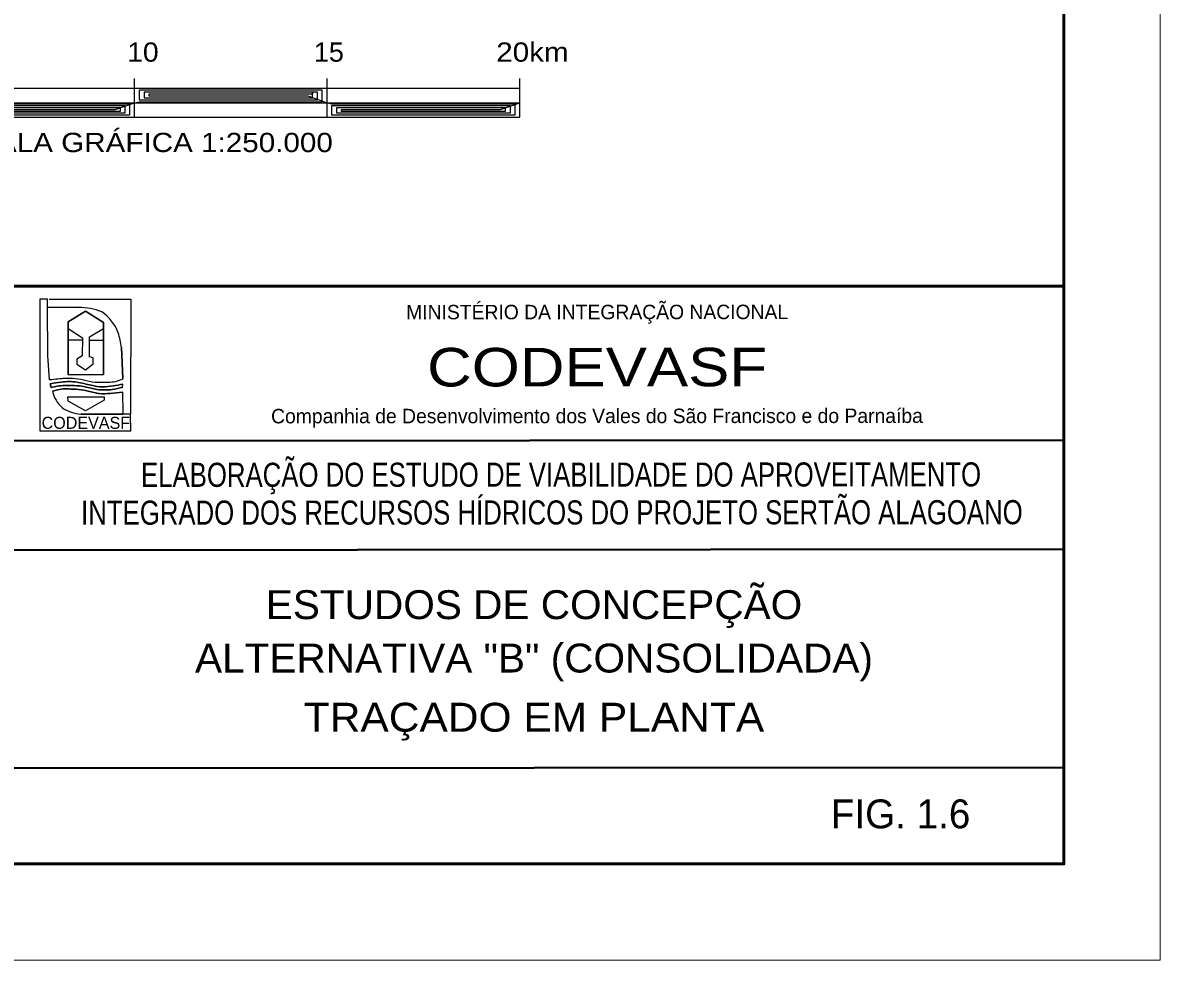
# Model space of a CAD drawing. Extents: x 553962 to 842807, y 8883888 to 9032388.
# Drawn here: x 813277 to 842807, y 8883888 to 8908224 of the extents above; entities that cross this region are included whole.
import ezdxf
from ezdxf.enums import TextEntityAlignment as Align

# ---------------------------------------------------------------- set-up
doc = ezdxf.new("R2010")
doc.units = 0
doc.header["$LTSCALE"] = 20
doc.header["$PDMODE"] = 32
doc.header["$PDSIZE"] = 10
for name, color, linetype, lineweight in [('3', 7, 'Continuous', 13), ('4', 7, 'Continuous', 25), ('5', 7, 'Continuous', 25)]:
    doc.layers.add(name, color=color, linetype=linetype, lineweight=lineweight)

msp = doc.modelspace()

# ---------------------------------------------------------------- linework, layer by layer
at = {"layer": '3'}
msp.add_lwpolyline([(842807.26, 9032387.81), (842807.26, 8883887.81), (553961.7, 8883887.81), (553961.7, 9032387.81)], close=True, dxfattribs=at)
at = {"layer": '3', "lineweight": 53}
msp.add_lwpolyline([(840307.26, 9029887.81), (840307.26, 8886387.81), (560211.7, 8886387.81), (560211.7, 9029887.81)], close=True, dxfattribs=at)
at = {"layer": '4', "lineweight": 40}
for p, q in [((796549.76, 8901392.81), (840297.26, 8901390.31)), ((840297.26, 8901390.31), (840307.26, 8886387.81)), ((840307.26, 8901387.81), (840307.26, 8886387.81)), ((796552.26, 8897362.81), (840302.26, 8897390.31)), ((812797.26, 8894535.31), (840302.26, 8894555.31)), ((812802.26, 8888870.31), (840304.76, 8888887.81))]:
    msp.add_line(p, q, dxfattribs=at)
at = {"layer": '4', "lineweight": 53}
for p, q in [((796557.26, 8901387.81), (840307.26, 8901387.81)), ((840307.26, 8901387.81), (840307.26, 8886387.81))]:
    msp.add_line(p, q, dxfattribs=at)
at = {"layer": '4'}
for p, q in [((813919.76, 8900840.31), (814729.76, 8900832.81)), ((814459.76, 8899087.81), (814459.76, 8900460.31)), ((814827.26, 8899980.31), (814467.26, 8899985.31)), ((815367.26, 8899975.31), (815009.76, 8899977.81)), ((815872.26, 8898987.81), (815839.76, 8899792.81)), ((815839.76, 8899792.81), (815872.26, 8898987.81)), ((813992.26, 8898852.81), (814012.26, 8898752.81)), ((814017.26, 8898755.31), (813992.26, 8898852.81)), ((814017.26, 8898755.31), (813992.26, 8898852.81)), ((815869.76, 8898760.31), (815872.26, 8898845.31)), ((815882.26, 8898077.81), (815872.26, 8898637.81)), ((815882.26, 8898077.81), (815872.26, 8898637.81)), ((814784.76, 8898067.81), (815872.26, 8898067.81))]:
    msp.add_line(p, q, dxfattribs=at)
for points in [[(813919.76, 8901050.31), (813724.76, 8901052.81), (813724.76, 8897632.81), (816079.76, 8897632.81), (816077.26, 8898067.81), (815872.26, 8898067.81), (814784.76, 8898067.81)], [(813919.76, 8901050.31), (813724.76, 8901052.81), (813724.76, 8897632.81), (816079.76, 8897632.81), (816077.26, 8898067.81), (815872.26, 8898067.81), (814784.76, 8898067.81)], [(814729.76, 8900832.81), (813919.76, 8900840.31), (813919.76, 8901050.31)], [(813974.76, 8898952.81), (813929.76, 8899585.31), (813919.76, 8900840.31), (813919.76, 8901050.31)], [(813974.76, 8898952.81), (813929.76, 8899585.31), (813919.76, 8900840.31), (813919.76, 8901050.31)], [(813967.26, 8901052.81), (816079.76, 8901052.81), (816077.26, 8898067.81), (815872.26, 8898067.81)], [(813974.76, 8898952.81), (813929.76, 8899585.31), (813919.76, 8900840.31)], [(814459.76, 8900460.31), (814902.26, 8900735.31), (815374.76, 8900442.81)], [(815374.76, 8900442.81), (814902.26, 8900735.31), (814459.76, 8900460.31), (814459.76, 8899087.81)], [(815374.76, 8900442.81), (815374.76, 8899090.31), (814459.76, 8899087.81)], [(814459.76, 8899087.81), (815374.76, 8899090.31), (815374.76, 8900442.81)], [(814459.76, 8900285.31), (814827.26, 8900047.81), (814822.26, 8899577.81), (814682.26, 8899495.31), (814682.26, 8899362.81), (814902.26, 8899217.81), (815104.76, 8899367.81), (815104.76, 8899527.81), (815009.76, 8899550.31), (815009.76, 8900070.31), (815369.76, 8900287.81)]]:
    msp.add_lwpolyline(points, dxfattribs=at)
msp.add_lwpolyline([(814449.76, 8898515.31), (815389.76, 8898515.31), (815389.76, 8898430.31), (814904.76, 8898152.81), (814454.76, 8898405.31)], close=True, dxfattribs=at)
msp.add_lwpolyline([(814449.76, 8898515.31), (815389.76, 8898515.31), (815389.76, 8898430.31), (814904.76, 8898152.81), (814454.76, 8898405.31)], close=True, dxfattribs=at)
for centre, radius, start, end in [((814701.4, 8898980.36), 1853.15, 70.20108, 89.11971), ((814701.4, 8898980.36), 1853.15, 70.20108, 89.11971), ((814634.94, 8899740.32), 1203.92, 21.25111, 54.78963), ((814634.94, 8899740.32), 1203.92, 21.25111, 54.78963), ((813828.43, 8899561.51), 2024.3, 6.5558, 17.69155), ((813828.43, 8899561.51), 2024.3, 6.5558, 17.69155), ((814799.74, 8898810.76), 763.17, 191.37196, 229.22033), ((814799.74, 8898810.76), 763.17, 191.37196, 229.22033), ((814799.74, 8898810.76), 763.17, 191.37196, 229.22033), ((814812.61, 8898940.27), 872.86, 234.13889, 268.09017), ((814812.61, 8898940.27), 872.86, 234.13889, 268.09017), ((814812.61, 8898940.27), 872.86, 234.13889, 268.09017)]:
    msp.add_arc(centre, radius, start, end, dxfattribs=at)
for points in [[(815872.26, 8898975.31), (815684.76, 8898905.31), (815489.76, 8898887.81), (815342.26, 8898885.31), (815154.76, 8898887.81), (814852.26, 8898950.31), (814564.76, 8898987.81), (814189.76, 8898975.31), (813974.76, 8898952.81)], [(815872.26, 8898975.31), (815684.76, 8898905.31), (815489.76, 8898887.81), (815342.26, 8898885.31), (815154.76, 8898887.81), (814852.26, 8898950.31), (814564.76, 8898987.81), (814189.76, 8898975.31), (813974.76, 8898952.81)], [(815872.26, 8898975.31), (815684.76, 8898905.31), (815489.76, 8898887.81), (815342.26, 8898885.31), (815154.76, 8898887.81), (814852.26, 8898950.31), (814564.76, 8898987.81), (814189.76, 8898975.31), (813974.76, 8898952.81)], [(815872.26, 8898845.31), (815627.26, 8898797.81), (815347.26, 8898772.81), (815057.26, 8898812.81), (814679.76, 8898895.31), (814282.26, 8898897.81), (813992.26, 8898852.81)], [(813992.26, 8898852.81), (814282.26, 8898897.81), (814679.76, 8898895.31), (815057.26, 8898812.81), (815347.26, 8898772.81), (815627.26, 8898797.81), (815872.26, 8898845.31)], [(813992.26, 8898852.81), (814282.26, 8898897.81), (814679.76, 8898895.31), (815057.26, 8898812.81), (815347.26, 8898772.81), (815627.26, 8898797.81), (815872.26, 8898845.31)], [(814012.26, 8898752.81), (814177.26, 8898790.31), (814547.26, 8898805.31), (814812.26, 8898790.31), (815129.76, 8898717.81), (815399.76, 8898692.81), (815602.26, 8898705.31), (815872.26, 8898760.31)], [(815872.26, 8898760.31), (815602.26, 8898705.31), (815399.76, 8898692.81), (815129.76, 8898717.81), (814812.26, 8898790.31), (814547.26, 8898805.31), (814177.26, 8898790.31), (814012.26, 8898752.81)], [(815872.26, 8898760.31), (815602.26, 8898705.31), (815399.76, 8898692.81), (815129.76, 8898717.81), (814812.26, 8898790.31), (814547.26, 8898805.31), (814177.26, 8898790.31), (814012.26, 8898752.81)], [(815872.26, 8898637.81), (815544.76, 8898600.31), (815264.76, 8898600.31), (815162.26, 8898615.31), (814864.76, 8898685.31), (814579.76, 8898712.81), (814179.76, 8898697.81), (814052.26, 8898660.31)], [(814052.26, 8898660.31), (814179.76, 8898697.81), (814579.76, 8898712.81), (814864.76, 8898685.31), (815162.26, 8898615.31), (815264.76, 8898600.31), (815544.76, 8898600.31), (815872.26, 8898637.81)], [(814052.26, 8898660.31), (814179.76, 8898697.81), (814579.76, 8898712.81), (814864.76, 8898685.31), (815162.26, 8898615.31), (815264.76, 8898600.31), (815544.76, 8898600.31), (815872.26, 8898637.81)]]:
    msp.add_spline(points, degree=3, dxfattribs=at)
at = {"layer": '5'}
for p, q in [((816177.46, 8905773.38), (816177.46, 8906773.38)), ((821177.46, 8905773.38), (821177.46, 8906773.38)), ((826177.46, 8905773.38), (826177.46, 8906773.38)), ((806177.46, 8906523.38), (826177.46, 8906523.38)), ((806177.46, 8906149.38), (826177.46, 8906149.38)), ((806177.46, 8905773.38), (826177.46, 8905773.38))]:
    msp.add_line(p, q, dxfattribs=at)
for points in [[(811552.46, 8905973.38), (815677.46, 8905973.38), (816177.46, 8906149.38), (816302.46, 8906173.38), (821052.46, 8906173.38), (821052.46, 8906473.38), (816302.46, 8906473.38), (816302.46, 8906223.38), (820927.46, 8906223.38), (820927.46, 8906423.38), (816427.46, 8906423.38), (816427.46, 8906273.38), (820802.46, 8906273.38), (820802.46, 8906373.38), (816552.46, 8906373.38), (816552.46, 8906323.38), (820677.46, 8906323.38), (821177.46, 8906149.38), (821302.46, 8906123.38), (826052.46, 8906123.38), (826052.46, 8905823.38), (821302.46, 8905823.38), (821302.46, 8906073.38), (825927.46, 8906073.38), (825927.46, 8905873.38), (821427.46, 8905873.38), (821427.46, 8906023.38), (825802.46, 8906023.38), (825802.46, 8905923.38), (821552.46, 8905923.38), (821552.46, 8905973.38), (825677.46, 8905973.38), (826177.46, 8906149.38)], [(811302.46, 8906123.38), (816052.46, 8906123.38), (816052.46, 8905823.38), (811302.46, 8905823.38)], [(811302.46, 8906073.38), (815927.46, 8906073.38), (815927.46, 8905873.38), (811427.46, 8905873.38)], [(811427.46, 8906023.38), (815802.46, 8906023.38), (815802.46, 8905923.38), (811552.46, 8905923.38)]]:
    msp.add_lwpolyline(points, dxfattribs=at)
for p in [(820802.46, 8906398.38), (820802.46, 8906273.38)]:
    msp.add_point(p, dxfattribs=at)

# ---------------------------------------------------------------- texts
at = {"layer": '4'}
for s, height, p in [('MINISTÉRIO DA INTEGRAÇÃO NACIONAL', 374.9, (828189.08, 8900528.45)), ('Companhia de Desenvolvimento dos Vales do São Francisco e do Parnaíba', 375, (828184.44, 8897830.2)), ('FIG. 1.6', 750, (836064.97, 8887312.13))]:
    msp.add_text(s, height=height, rotation=0.034, dxfattribs=at).set_placement(p, align=Align.CENTER)
for s, height, width, p in [('CODEVASF', 1000, 1.2, (828188.7, 8898785.45)), ('ELABORAÇÃO DO ESTUDO DE VIABILIDADE DO APROVEITAMENTO', 625, 0.8, (827252.01, 8896181.77)), ('INTEGRADO DOS RECURSOS HÍDRICOS DO PROJETO SERTÃO ALAGOANO', 625, 0.8, (827014.96, 8895200.06))]:
    msp.add_text(s, height=height, rotation=0.034, dxfattribs=dict(at, width=width)).set_placement(p, align=Align.CENTER)
msp.add_text('CODEVASF', height=312.2, dxfattribs=at).set_placement((813767.26, 8897682.81))
for s, width, p in [('ESTUDOS DE CONCEPÇÃO', 1.05, (826549.76, 8892743.3)), ('ALTERNATIVA "B" (CONSOLIDADA)', 1.05, (826549.76, 8891357.53)), ('TRAÇADO EM PLANTA', 1.1, (826549.75, 8889821.65))]:
    msp.add_text(s, height=750, dxfattribs=dict(at, width=width)).set_placement(p, align=Align.CENTER)
at = {"layer": '5'}
for s, width, p in [('20km', 1.15, (825568.92, 8907213.52)), ('10', 1.1, (815987.12, 8907213.52)), ('15', 1.05, (820832.92, 8907213.52))]:
    msp.add_text(s, height=500, dxfattribs=dict(at, width=width)).set_placement(p)
at = {"layer": '5', "width": 1.15}
msp.add_text('ESCALA GRÁFICA 1:250.000', height=500, dxfattribs=at).set_placement((816177.46, 8904866.79), align=Align.CENTER)

doc.saveas('drawing.dxf')
